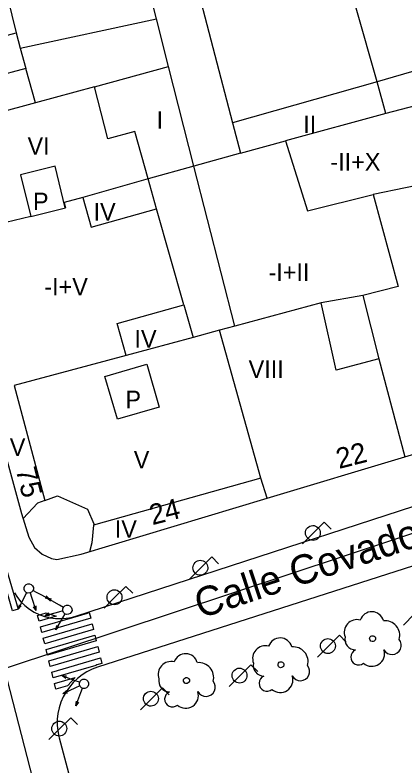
# Model space of a CAD drawing. Extents: x 282771 to 285132, y 4823109 to 4825496.
# Drawn here: x 285055.6 to 285089, y 4824119 to 4824183.3 of the extents above; entities that cross this region are included whole.
import ezdxf

# ---------------------------------------------------------------- set-up
doc = ezdxf.new("R2010")
doc.units = 0
for name, color, linetype in [('ACERA-BORDILLO', 7, 'Continuous'), ('ARBOL', 7, 'Continuous'), ('CALLE-EJE', 7, 'Continuous'), ('CALLE-TEXTO', 7, 'Continuous'), ('EDIFICIO', 7, 'Continuous'), ('FAROLA', 7, 'Continuous'), ('INTERIOR-EDIFICIO', 7, 'Continuous'), ('MEDIANERA', 7, 'Continuous'), ('NUM-LOCAL', 7, 'Continuous'), ('NUM-PORTAL', 7, 'Continuous'), ('PASO-PEATONES', 7, 'Continuous'), ('SEMAFORO', 7, 'Continuous'), ('TXT-ALTURA-EDIFICIO', 7, 'Continuous')]:
    doc.layers.add(name, color=color, linetype=linetype)

msp = doc.modelspace()

# ---------------------------------------------------------------- linework, layer by layer
at = {"layer": 'ACERA-BORDILLO'}
for points in [[(285055.538, 4824133.809), (285055.794, 4824133.426), (285056.094, 4824133.064), (285056.436, 4824132.729), (285056.817, 4824132.43), (285057.23, 4824132.172), (285057.669, 4824131.96), (285058.126, 4824131.798), (285058.591, 4824131.686), (285059.058, 4824131.625), (285059.518, 4824131.614), (285059.965, 4824131.647), (285060.392, 4824131.722), (285060.796, 4824131.833), (285103.13, 4824145.597)], [(285107.48, 4824136.891), (285106.71, 4824138.561), (285105.71, 4824139.341), (285104.59, 4824139.961), (285102.5, 4824140.211), (285062.673, 4824127.449), (285062.204, 4824127.272), (285061.756, 4824127.05), (285061.333, 4824126.785), (285060.938, 4824126.478), (285060.575, 4824126.133), (285060.249, 4824125.753), (285059.963, 4824125.344), (285059.719, 4824124.908), (285059.519, 4824124.449), (285059.367, 4824123.973), (285059.263, 4824123.484), (285059.208, 4824122.987), (285059.203, 4824122.487), (285059.248, 4824121.99), (285059.343, 4824121.499), (285059.367, 4824121.403), (285067.11, 4824092.35)]]:
    msp.add_lwpolyline(points, dxfattribs=at)
at = {"layer": 'ARBOL'}
for centre, major_axis, start_param, end_param in [((285086.18, 4824131.16), (0.564, 0.872), 5.560056, 8.103735), ((285084.92, 4824130.43), (0.596, 0.921), 0.320395, 2.504225), ((285087.31, 4824130.16), (0.692, 1.068), 5.025819, 6.959059), ((285078.32, 4824128.92), (0.565, 0.872), 5.560357, 8.104036), ((285084.81, 4824129.86), (-0.508, -0.785), 5.088061, 6.825246), ((285077.06, 4824128.19), (0.596, 0.92), 0.320695, 2.504526), ((285079.45, 4824127.92), (0.692, 1.068), 5.026119, 6.95936), ((285087.92, 4824129.33), (-0.433, -0.669), 5.792537, 9.109161), ((285070.22, 4824127.57), (0.565, 0.871), 5.560635, 8.104314), ((285085.05, 4824128.31), (-0.365, -0.564), 4.130534, 7.546768), ((285086.19, 4824128.61), (-0.59, -0.911), 6.141463, 8.741541), ((285068.96, 4824126.84), (0.597, 0.92), 0.320974, 2.504804), ((285071.35, 4824126.57), (0.692, 1.068), 5.026398, 6.959638), ((285076.95, 4824127.62), (-0.509, -0.785), 5.088362, 6.825547), ((285080.06, 4824127.09), (-0.433, -0.669), 5.792838, 9.109462), ((285077.19, 4824126.07), (-0.365, -0.564), 4.130835, 7.547069), ((285078.33, 4824126.37), (-0.59, -0.911), 6.141764, 8.741842), ((285068.85, 4824126.27), (-0.509, -0.785), 5.08864, 6.825825), ((285071.96, 4824125.74), (-0.434, -0.669), 5.793116, 9.10974), ((285070.23, 4824125.02), (-0.591, -0.911), 6.142042, 8.74212), ((285069.09, 4824124.72), (-0.366, -0.564), 4.131113, 7.547347)]:
    msp.add_ellipse(centre, major_axis=major_axis, ratio=0.999978, start_param=start_param, end_param=end_param, dxfattribs=at)
for centre in [(285086.25, 4824129.9), (285078.39, 4824127.66), (285070.29, 4824126.31)]:
    msp.add_ellipse(centre, major_axis=(0.138, 0.214), ratio=0.999978, dxfattribs=at)
at = {"layer": 'CALLE-EJE'}
for points in [[(285054.67, 4824127.35), (285108.25, 4824145.081)], [(285065.439, 4824085.65), (285054.67, 4824127.35)]]:
    msp.add_lwpolyline(points, dxfattribs=at)
at = {"layer": 'EDIFICIO'}
msp.add_lwpolyline([(285042.607, 4824189.491), (285047.2, 4824173.041), (285049.61, 4824164.3), (285053.28, 4824151), (285056.15, 4824140.62), (285056.78, 4824138.6), (285057.25, 4824137.71), (285057.92, 4824137.14), (285058.72, 4824136.77), (285059.173, 4824136.678), (285061.253, 4824137.128), (285077.223, 4824141.938), (285089.003, 4824145.468), (285100.004, 4824148.788), (285101.764, 4824152.188), (285095.37, 4824176.981), (285094.6, 4824179.931), (285086.63, 4824177.601), (285083.11, 4824190.071)], dxfattribs=at)
at = {"layer": 'FAROLA'}
for p, q in [((285082.11, 4824139.881), (285081.17, 4824138.951)), ((285082.7, 4824139.291), (285082.11, 4824139.881)), ((285081.17, 4824138.951), (285080.24, 4824138.01)), ((285072.46, 4824136.9), (285071.52, 4824135.97)), ((285073.05, 4824136.31), (285072.46, 4824136.9)), ((285071.52, 4824135.97), (285070.59, 4824135.03)), ((285065.097, 4824134.373), (285064.157, 4824133.443)), ((285065.687, 4824133.783), (285065.097, 4824134.373)), ((285064.157, 4824133.443), (285063.227, 4824132.503)), ((285089.821, 4824131.981), (285088.891, 4824131.041)), ((285083.4, 4824130.19), (285082.46, 4824129.26)), ((285083.99, 4824129.6), (285083.4, 4824130.19)), ((285082.46, 4824129.26), (285081.53, 4824128.32)), ((285075.82, 4824127.66), (285074.88, 4824126.73)), ((285076.41, 4824127.07), (285075.82, 4824127.66)), ((285074.88, 4824126.73), (285073.95, 4824125.79)), ((285068.22, 4824125.68), (285067.28, 4824124.75)), ((285068.81, 4824125.09), (285068.22, 4824125.68)), ((285067.28, 4824124.75), (285066.35, 4824123.81)), ((285060.36, 4824123.12), (285059.42, 4824122.19)), ((285060.95, 4824122.53), (285060.36, 4824123.12)), ((285059.42, 4824122.19), (285058.49, 4824121.25))]:
    msp.add_line(p, q, dxfattribs=at)
for centre, major_axis in [((285081.13, 4824138.951), (0.346, 0.535)), ((285071.48, 4824135.97), (0.347, 0.535)), ((285064.117, 4824133.443), (0.347, 0.535)), ((285082.42, 4824129.26), (0.347, 0.535)), ((285074.84, 4824126.73), (0.347, 0.535)), ((285067.24, 4824124.75), (0.347, 0.535)), ((285059.38, 4824122.19), (0.347, 0.535))]:
    msp.add_ellipse(centre, major_axis=major_axis, ratio=0.999978, dxfattribs=at)
at = {"layer": 'INTERIOR-EDIFICIO'}
for points in [[(285070.87, 4824187.031), (285074.25, 4824174.101), (285074.93, 4824171.491), (285078.78, 4824172.561)], [(285052.89, 4824181.051), (285055.69, 4824181.801), (285056.04, 4824180.501), (285067.72, 4824183.011), (285066.94, 4824186.051)], [(285078.78, 4824172.561), (285080.66, 4824166.551), (285086.29, 4824167.961), (285088.45, 4824160.081), (285085.4, 4824159.291), (285086.79, 4824153.871), (285083.12, 4824152.911), (285081.84, 4824158.661), (285074.43, 4824156.671), (285073.13, 4824156.321), (285070.85, 4824155.711), (285065.12, 4824154.17), (285064.35, 4824156.901), (285070.05, 4824158.511), (285067.73, 4824166.731), (285067.01, 4824169.291), (285065.87, 4824173.361), (285063.55, 4824172.721), (285062.39, 4824177.191), (285057.34, 4824175.811), (285056.52, 4824178.761), (285053.71, 4824178.011)], [(285059.9, 4824166.808), (285059.03, 4824170.391), (285056.05, 4824169.651), (285056.94, 4824166.071), (285059.91, 4824166.811)], [(285067.96, 4824149.74), (285064.36, 4824148.69), (285063.29, 4824152.36), (285066.9, 4824153.411), (285067.96, 4824149.74)]]:
    msp.add_lwpolyline(points, dxfattribs=at)
at = {"layer": 'MEDIANERA'}
for p, q in [((285054.88, 4824185.121), (285055.69, 4824181.801)), ((285068.75, 4824178.931), (285067.72, 4824183.011)), ((285056.04, 4824180.501), (285056.52, 4824178.761)), ((285062.39, 4824177.191), (285068.75, 4824178.931)), ((285070.92, 4824170.371), (285068.75, 4824178.931)), ((285092.8, 4824176.301), (285087.4, 4824174.891)), ((285057.34, 4824175.811), (285052.17, 4824174.391)), ((285087.4, 4824174.891), (285078.78, 4824172.561)), ((285074.93, 4824171.491), (285070.92, 4824170.371)), ((285074.43, 4824156.671), (285070.92, 4824170.371)), ((285056.94, 4824166.071), (285051.94, 4824164.86)), ((285085.4, 4824159.291), (285081.84, 4824158.661)), ((285070.05, 4824158.511), (285070.85, 4824155.711)), ((285076.68, 4824143.641), (285073.13, 4824156.321)), ((285065.12, 4824154.17), (285055.5, 4824151.59)), ((285086.79, 4824153.871), (285089.003, 4824145.468)), ((285055.5, 4824151.59), (285058.15, 4824141.74)), ((285076.68, 4824143.641), (285062.32, 4824139.62)), ((285077.223, 4824141.938), (285076.68, 4824143.641))]:
    msp.add_line(p, q, dxfattribs=at)
for points in [[(285087.4, 4824174.891), (285086.63, 4824177.601), (285074.25, 4824174.101)], [(285070.92, 4824170.371), (285067.01, 4824169.291), (285061.39, 4824167.701)], [(285096.12, 4824164.071), (285093.5, 4824163.481), (285091.84, 4824169.101), (285086.29, 4824167.961)], [(285061.39, 4824167.701), (285059.79, 4824167.261), (285059.91, 4824166.811)], [(285061.39, 4824167.701), (285062.12, 4824165.151), (285067.73, 4824166.731)], [(285058.15, 4824141.74), (285059.24, 4824142.13), (285061.81, 4824140.98), (285062.34, 4824139.74), (285062.32, 4824139.62)], [(285058.15, 4824141.74), (285057.5, 4824141.51), (285056.28, 4824140.18)], [(285062.32, 4824139.62), (285062.17, 4824138.1), (285061.973, 4824137.345)]]:
    msp.add_lwpolyline(points, dxfattribs=at)
at = {"layer": 'PASO-PEATONES'}
for points in [[(285054.226, 4824136.171), (285054.707, 4824136.308), (285055.856, 4824132.418), (285055.375, 4824132.282)], [(285057.527, 4824131.881), (285058.264, 4824132.096), (285059.127, 4824131.827), (285057.648, 4824131.395)], [(285057.769, 4824130.91), (285060.532, 4824131.716), (285061.801, 4824132.087), (285061.956, 4824132.132), (285062.077, 4824131.647), (285057.889, 4824130.424)], [(285058.01, 4824129.938), (285062.197, 4824131.161), (285062.318, 4824130.675), (285058.13, 4824129.453)], [(285058.251, 4824128.967), (285062.439, 4824130.19), (285062.559, 4824129.704), (285058.371, 4824128.481)], [(285058.492, 4824127.996), (285062.68, 4824129.218), (285062.8, 4824128.733), (285058.612, 4824127.51)], [(285058.733, 4824127.024), (285062.921, 4824128.247), (285063.038, 4824127.776), (285062.612, 4824127.639), (285062.523, 4824127.61), (285058.854, 4824126.539)], [(285058.974, 4824126.053), (285060.737, 4824126.567), (285060.073, 4824125.853), (285059.095, 4824125.567)]]:
    msp.add_lwpolyline(points, close=True, dxfattribs=at)
at = {"layer": 'SEMAFORO'}
for p, q in [((285056.583, 4824133.843), (285056.401, 4824133.487)), ((285056.887, 4824133.823), (285057.009, 4824133.446)), ((285057.477, 4824133.836), (285057.121, 4824134.018)), ((285058.546, 4824133.291), (285057.477, 4824133.836)), ((285056.401, 4824133.487), (285055.856, 4824132.418)), ((285057.009, 4824133.446), (285057.38, 4824132.303)), ((285058.546, 4824133.291), (285058.162, 4824133.374)), ((285058.253, 4824133.552), (285058.546, 4824133.291)), ((285059.386, 4824132.775), (285058.349, 4824133.378)), ((285058.627, 4824133.1), (285058.349, 4824133.378)), ((285058.727, 4824133.273), (285058.349, 4824133.378)), ((285055.94, 4824132.802), (285055.856, 4824132.418)), ((285056.118, 4824132.711), (285055.856, 4824132.418)), ((285057.155, 4824132.631), (285057.38, 4824132.303)), ((285057.37, 4824132.701), (285057.38, 4824132.303)), ((285059.732, 4824132.574), (285059.386, 4824132.775)), ((285059.313, 4824132.17), (285058.151, 4824131.862)), ((285058.491, 4824132.069), (285058.151, 4824131.862)), ((285058.549, 4824131.851), (285058.151, 4824131.862)), ((285059.695, 4824132.272), (285059.313, 4824132.17)), ((285059.677, 4824131.681), (285059.877, 4824132.027)), ((285059.074, 4824130.644), (285059.677, 4824131.681)), ((285059.074, 4824130.644), (285059.178, 4824131.023)), ((285059.351, 4824130.922), (285059.074, 4824130.644)), ((285060.746, 4824126.296), (285059.619, 4824126.706)), ((285059.942, 4824126.482), (285059.619, 4824126.706)), ((285060.01, 4824126.67), (285059.619, 4824126.706)), ((285061.122, 4824126.159), (285060.746, 4824126.296)), ((285060.781, 4824125.688), (285059.691, 4824125.179)), ((285059.989, 4824125.443), (285059.691, 4824125.179)), ((285061.139, 4824125.855), (285060.781, 4824125.688)), ((285061.225, 4824125.271), (285061.362, 4824125.647)), ((285060.085, 4824125.238), (285059.691, 4824125.179)), ((285060.815, 4824124.143), (285061.225, 4824125.271)), ((285060.815, 4824124.143), (285060.851, 4824124.534)), ((285061.039, 4824124.466), (285060.815, 4824124.143))]:
    msp.add_line(p, q, dxfattribs=at)
for centre, major_axis in [((285056.765, 4824134.2), (-0.218, -0.336)), ((285060.078, 4824132.373), (0.218, 0.336)), ((285061.498, 4824126.023), (0.218, 0.336))]:
    msp.add_ellipse(centre, major_axis=major_axis, ratio=0.999978, dxfattribs=at)

# ---------------------------------------------------------------- texts
at = {"layer": 'CALLE-TEXTO'}
msp.add_text('Calle Covadonga', height=2.5, rotation=18.31042, dxfattribs=at).set_placement((285071.484, 4824131.598))
at = {"layer": 'NUM-LOCAL'}
msp.add_text('75', height=1.75, rotation=283.7994, dxfattribs=at).set_placement((285055.637, 4824144.373))
at = {"layer": 'NUM-PORTAL'}
for s, p in [('22', (285083.374, 4824144.43)), ('24', (285067.361, 4824139.614))]:
    msp.add_text(s, height=1.75, rotation=14.32066, dxfattribs=at).set_placement(p)
at = {"layer": 'TXT-ALTURA-EDIFICIO'}
for s, p in [('I', (285067.729, 4824173.581)), ('II', (285080.309, 4824173.221)), ('VI', (285056.661, 4824171.361)), ('-II+X', (285082.631, 4824170.001)), ('P', (285057.125, 4824166.611)), ('IV', (285062.321, 4824165.721)), ('-I+II', (285077.326, 4824160.541)), ('-I+V', (285058.099, 4824159.3)), ('IV', (285065.831, 4824154.831)), ('VIII', (285075.62, 4824152.231)), ('P', (285065.054, 4824149.64)), ('IV', (285054.581, 4824145.55)), ('V', (285065.771, 4824144.48)), ('IV', (285064.141, 4824138.54))]:
    msp.add_text(s, height=1.5, rotation=0.0006, dxfattribs=at).set_placement(p)

doc.saveas('drawing.dxf')
